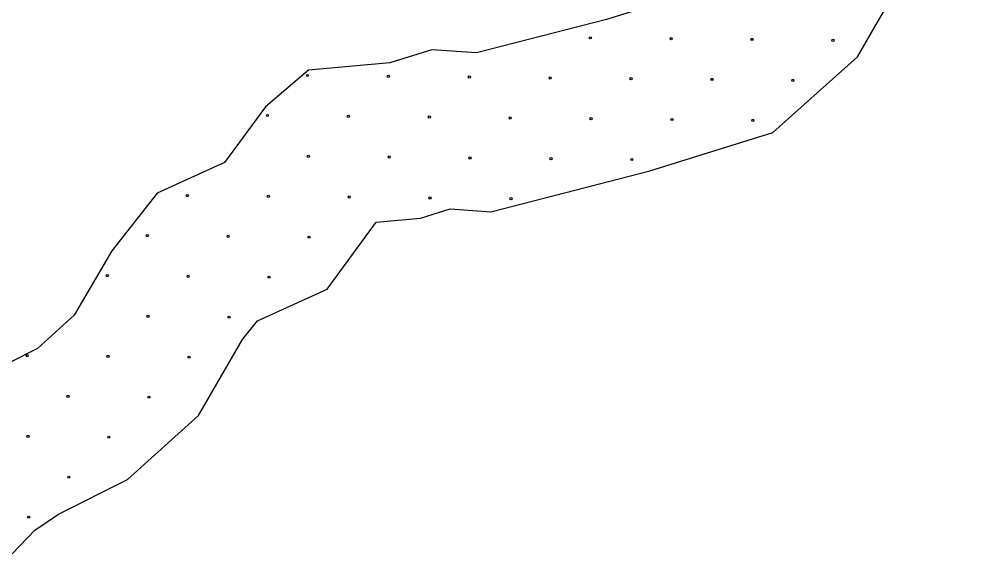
# Model space of a CAD drawing. Extents: x 1612280 to 1883141, y 560852 to 780851.
# Drawn here: x 1798935 to 1803469, y 617467 to 620013 of the extents above; entities that cross this region are included whole.
import ezdxf

# ---------------------------------------------------------------- set-up
doc = ezdxf.new("R2010")
doc.units = 0
doc.layers.add('DESIGN - EROSION CONTROL - Devices', color=7, linetype='Continuous')
doc.layers.add('DESIGN - SCRATCH - User 1', color=7, linetype='Continuous')

msp = doc.modelspace()

# ---------------------------------------------------------------- linework, layer by layer
at = {"layer": 'DESIGN - EROSION CONTROL - Devices'}
for centre in [(1801650.2, 619923.5), (1801650.2, 619923.5), (1802034.8, 619919.7), (1802034.8, 619919.7), (1802419.4, 619916), (1802419.4, 619916), (1802803.9, 619912.3), (1802803.9, 619912.3), (1800306.2, 619744.2), (1800306.2, 619744.2), (1800690.7, 619740.5), (1800690.7, 619740.5), (1801075.3, 619736.8), (1801075.3, 619736.8), (1801459.8, 619733), (1801459.8, 619733), (1801844.4, 619729.3), (1801844.4, 619729.3), (1802228.9, 619725.6), (1802228.9, 619725.6), (1802613.5, 619721.8), (1802613.5, 619721.8), (1800115.8, 619553.8), (1800115.8, 619553.8), (1800500.3, 619550.1), (1800500.3, 619550.1), (1800884.9, 619546.4), (1800884.9, 619546.4), (1801269.4, 619542.6), (1801269.4, 619542.6), (1801654, 619538.9), (1801654, 619538.9), (1802038.5, 619535.2), (1802038.5, 619535.2), (1802423.1, 619531.4), (1802423.1, 619531.4), (1800309.9, 619359.7), (1800309.9, 619359.7), (1800694.5, 619356), (1800694.5, 619356), (1801079, 619352.2), (1801079, 619352.2), (1801463.6, 619348.5), (1801463.6, 619348.5), (1801848.1, 619344.8), (1801848.1, 619344.8), (1799735, 619173), (1799735, 619173), (1800119.5, 619169.3), (1800119.5, 619169.3), (1800504.1, 619165.6), (1800504.1, 619165.6), (1800888.6, 619161.8), (1800888.6, 619161.8), (1801273.2, 619158.1), (1801273.2, 619158.1), (1799544.5, 618982.6), (1799544.5, 618982.6), (1799929.1, 618978.9), (1799929.1, 618978.9), (1800313.6, 618975.1), (1800313.6, 618975.1), (1799354.1, 618792.2), (1799354.1, 618792.2), (1799738.7, 618788.5), (1799738.7, 618788.5), (1800123.2, 618784.7), (1800123.2, 618784.7), (1799548.3, 618598.1), (1799548.3, 618598.1), (1799932.8, 618594.3), (1799932.8, 618594.3), (1798973.3, 618411.4), (1798973.3, 618411.4), (1799357.9, 618407.6), (1799357.9, 618407.6), (1799742.4, 618403.9), (1799742.4, 618403.9), (1799167.5, 618217.2), (1799167.5, 618217.2), (1799552, 618213.5), (1799552, 618213.5), (1798977, 618026.8), (1798977, 618026.8), (1799361.6, 618023.1), (1799361.6, 618023.1), (1799171.2, 617832.7), (1799171.2, 617832.7), (1798980.8, 617642.3), (1798980.8, 617642.3)]:
    msp.add_circle(centre, 5.28, dxfattribs=at)
at = {"layer": 'DESIGN - SCRATCH - User 1'}
for points in [[(1802711.7, 621280.3), (1802536.5, 621063.7), (1802490.1, 620955.5), (1802412.8, 620455.2), (1802330.4, 620310.8), (1802139.7, 620140.6), (1801727.5, 620011.7), (1801109.2, 619851.9), (1800897.9, 619867.3), (1800697, 619805.4), (1800310.5, 619769.3)], [(1802711.7, 621280.3), (1802536.5, 621063.7), (1802490.1, 620955.5), (1802412.8, 620455.2), (1802330.4, 620310.8), (1802139.7, 620140.6), (1801727.5, 620011.7), (1801109.2, 619851.9), (1800897.9, 619867.3), (1800697, 619805.4), (1800310.5, 619769.3)], [(1800632.9, 619046.2), (1800843.8, 619065.9), (1800983.8, 619109), (1801177.5, 619094.8), (1801933.5, 619290.3), (1802518.3, 619473.2), (1802921.1, 619832.7), (1803132.9, 620203.7), (1803210.2, 620704), (1803469.4, 621024.6)], [(1800632.9, 619046.2), (1800843.8, 619065.9), (1800983.8, 619109), (1801177.5, 619094.8), (1801933.5, 619290.3), (1802518.3, 619473.2), (1802921.1, 619832.7), (1803132.9, 620203.7), (1803210.2, 620704), (1803469.4, 621024.6)], [(1800310.5, 619769.3), (1800105.7, 619595.4), (1799910.7, 619329.7), (1799591.4, 619184.5), (1799375.7, 618910.5), (1799197.4, 618603.4), (1799023.2, 618445.6), (1798741.2, 618304.5), (1798521.4, 618155.1), (1798347.2, 617972.5)], [(1800310.5, 619769.3), (1800105.7, 619595.4), (1799910.7, 619329.7), (1799591.4, 619184.5), (1799375.7, 618910.5), (1799197.4, 618603.4), (1799023.2, 618445.6), (1798741.2, 618304.5), (1798521.4, 618155.1), (1798347.2, 617972.5)], [(1798901.7, 617467.2), (1799009, 617579.7), (1799121.5, 617656.1), (1799450.6, 617820.8), (1799787.4, 618125.8), (1799997.8, 618488.2), (1800067.9, 618577.3), (1800399.5, 618728.1), (1800632.9, 619046.2)], [(1798901.7, 617467.2), (1799009, 617579.7), (1799121.5, 617656.1), (1799450.6, 617820.8), (1799787.4, 618125.8), (1799997.8, 618488.2), (1800067.9, 618577.3), (1800399.5, 618728.1), (1800632.9, 619046.2)]]:
    msp.add_lwpolyline(points, dxfattribs=at)

doc.saveas('drawing.dxf')
